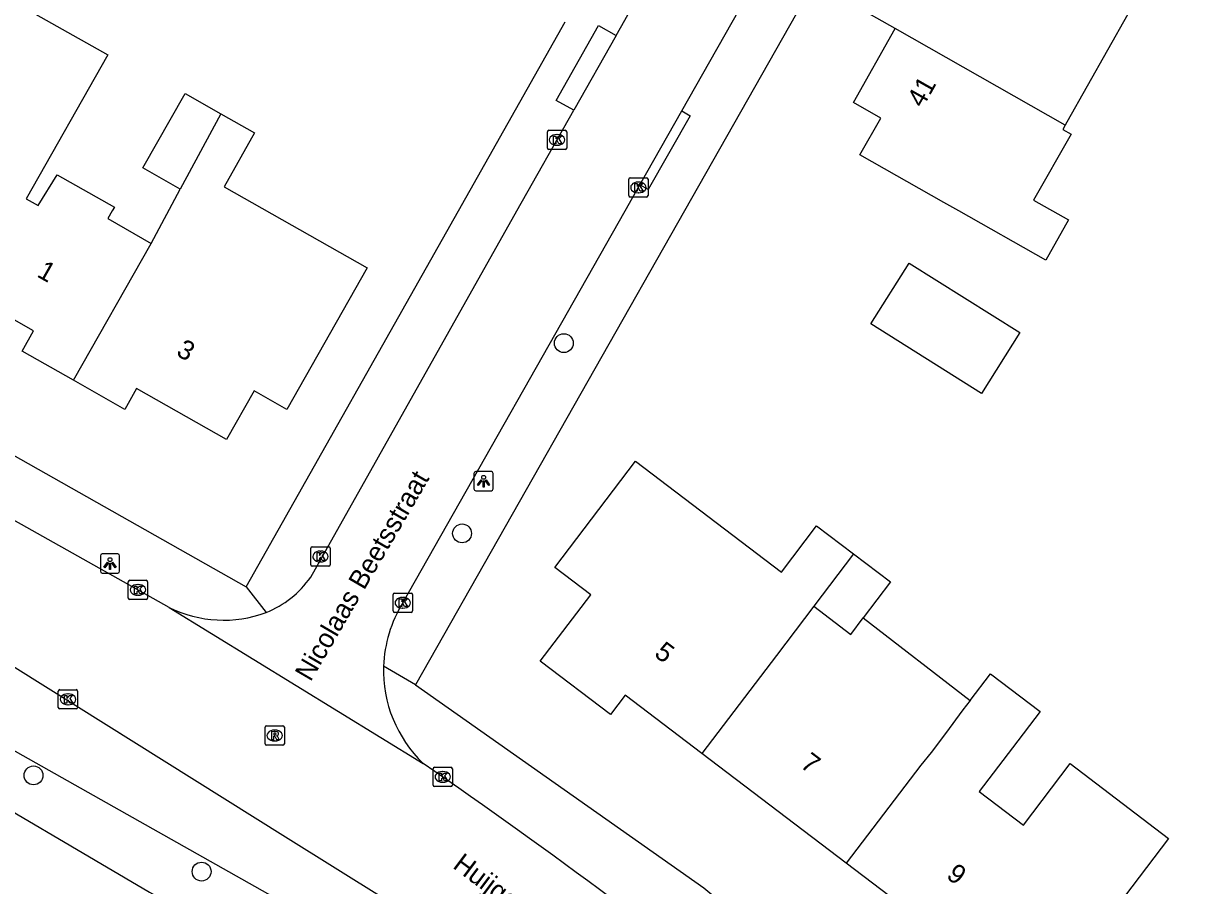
# Model space of a CAD drawing. Extents: x 160356 to 161355, y 381727 to 382845.
# Drawn here: x 160879.6 to 160941.1, y 382215 to 382259.7 of the extents above; entities that cross this region are included whole.
import ezdxf

# ---------------------------------------------------------------- set-up
doc = ezdxf.new("R2010")
doc.units = 0
for name, color, linetype in [('IMGEO_Boom', 7, 'Continuous'), ('IMGEO_Kolk', 7, 'Continuous'), ('IMGEO_Lichtpunt', 7, 'Continuous'), ('IMGEO_Openbare_ruimte_label', 7, 'Continuous'), ('IMGEO_Pand', 7, 'Continuous'), ('IMGEO_Pand_nummerreeks', 7, 'Continuous'), ('IMGEO_Rijbaan_lokaal_open', 7, 'Continuous'), ('IMGEO_Rioolput', 7, 'Continuous'), ('IMGEO_Voetpad_open', 7, 'Continuous')]:
    doc.layers.add(name, color=color, linetype=linetype)

msp = doc.modelspace()

# ---------------------------------------------------------------- linework, layer by layer
at = {"layer": 'IMGEO_Boom'}
for centre in [(160907.646, 382243.142), (160902.371, 382233.274), (160880.158, 382220.723), (160888.868, 382215.733)]:
    msp.add_circle(centre, 0.489, dxfattribs=at)
at = {"layer": 'IMGEO_Kolk'}
for p, q in [((160906.793, 382253.256), (160906.793, 382254.108)), ((160906.868, 382254.182), (160907.72, 382254.182)), ((160907.281, 382253.962), (160907.306, 382253.962)), ((160907.794, 382254.108), (160907.794, 382253.256)), ((160907.72, 382253.182), (160906.868, 382253.182)), ((160907.304, 382253.402), (160907.279, 382253.402)), ((160911.011, 382250.792), (160911.011, 382251.644)), ((160911.086, 382251.718), (160911.938, 382251.718)), ((160911.499, 382251.498), (160911.524, 382251.498)), ((160912.012, 382251.644), (160912.012, 382250.792)), ((160911.938, 382250.718), (160911.086, 382250.718)), ((160911.522, 382250.938), (160911.497, 382250.938)), ((160894.531, 382231.649), (160894.531, 382232.501)), ((160894.606, 382232.575), (160895.458, 382232.575)), ((160895.019, 382232.355), (160895.044, 382232.355)), ((160895.532, 382232.501), (160895.532, 382231.649)), ((160895.042, 382231.795), (160895.017, 382231.795)), ((160895.458, 382231.575), (160894.606, 382231.575)), ((160885.068, 382229.917), (160885.068, 382230.769)), ((160885.143, 382230.843), (160885.995, 382230.843)), ((160885.556, 382230.623), (160885.581, 382230.623)), ((160886.069, 382230.769), (160886.069, 382229.917)), ((160885.995, 382229.843), (160885.143, 382229.843)), ((160885.579, 382230.063), (160885.554, 382230.063)), ((160898.797, 382229.25), (160898.797, 382230.102)), ((160898.872, 382230.176), (160899.724, 382230.176)), ((160899.285, 382229.956), (160899.31, 382229.956)), ((160899.798, 382230.102), (160899.798, 382229.25)), ((160899.308, 382229.396), (160899.283, 382229.396)), ((160899.724, 382229.176), (160898.872, 382229.176)), ((160881.442, 382224.242), (160881.442, 382225.094)), ((160881.517, 382225.168), (160882.369, 382225.168)), ((160881.93, 382224.948), (160881.955, 382224.948)), ((160882.443, 382225.094), (160882.443, 382224.242)), ((160881.953, 382224.388), (160881.928, 382224.388)), ((160882.369, 382224.168), (160881.517, 382224.168)), ((160900.869, 382220.218), (160900.869, 382221.07)), ((160900.944, 382221.144), (160901.796, 382221.144)), ((160901.357, 382220.924), (160901.382, 382220.924)), ((160901.87, 382221.07), (160901.87, 382220.218)), ((160901.796, 382220.144), (160900.944, 382220.144)), ((160901.38, 382220.364), (160901.355, 382220.364))]:
    msp.add_line(p, q, dxfattribs=at)
for points in [[(160906.793, 382253.256), (160906.793, 382254.108)], [(160906.868, 382254.182), (160907.72, 382254.182)], [(160907.114, 382253.882), (160907.237, 382253.882), (160907.237, 382253.731), (160907.367, 382253.882), (160907.531, 382253.882), (160907.385, 382253.731), (160907.538, 382253.482), (160907.386, 382253.482), (160907.301, 382253.646), (160907.237, 382253.579), (160907.237, 382253.482), (160907.114, 382253.482), (160907.114, 382253.882)], [(160907.794, 382254.108), (160907.794, 382253.256)], [(160907.72, 382253.182), (160906.868, 382253.182)], [(160911.011, 382250.792), (160911.011, 382251.644)], [(160911.086, 382251.718), (160911.938, 382251.718)], [(160911.332, 382251.418), (160911.455, 382251.418), (160911.455, 382251.267), (160911.585, 382251.418), (160911.749, 382251.418), (160911.603, 382251.267), (160911.756, 382251.018), (160911.604, 382251.018), (160911.519, 382251.182), (160911.455, 382251.115), (160911.455, 382251.018), (160911.332, 382251.018), (160911.332, 382251.418)], [(160912.012, 382251.644), (160912.012, 382250.792)], [(160911.938, 382250.718), (160911.086, 382250.718)], [(160894.531, 382231.649), (160894.531, 382232.501)], [(160894.606, 382232.575), (160895.458, 382232.575)], [(160894.852, 382232.275), (160894.975, 382232.275), (160894.975, 382232.124), (160895.105, 382232.275), (160895.269, 382232.275), (160895.123, 382232.124), (160895.276, 382231.875), (160895.124, 382231.875), (160895.039, 382232.039), (160894.975, 382231.972), (160894.975, 382231.875), (160894.852, 382231.875), (160894.852, 382232.275)], [(160895.532, 382232.501), (160895.532, 382231.649)], [(160895.458, 382231.575), (160894.606, 382231.575)], [(160885.068, 382229.917), (160885.068, 382230.769)], [(160885.143, 382230.843), (160885.995, 382230.843)], [(160885.389, 382230.543), (160885.512, 382230.543), (160885.512, 382230.392), (160885.642, 382230.543), (160885.806, 382230.543), (160885.66, 382230.392), (160885.813, 382230.143), (160885.661, 382230.143), (160885.576, 382230.307), (160885.512, 382230.24), (160885.512, 382230.143), (160885.389, 382230.143), (160885.389, 382230.543)], [(160886.069, 382230.769), (160886.069, 382229.917)], [(160885.995, 382229.843), (160885.143, 382229.843)], [(160898.797, 382229.25), (160898.797, 382230.102)], [(160898.872, 382230.176), (160899.724, 382230.176)], [(160899.118, 382229.876), (160899.241, 382229.876), (160899.241, 382229.725), (160899.371, 382229.876), (160899.535, 382229.876), (160899.389, 382229.725), (160899.542, 382229.476), (160899.39, 382229.476), (160899.305, 382229.64), (160899.241, 382229.573), (160899.241, 382229.476), (160899.118, 382229.476), (160899.118, 382229.876)], [(160899.798, 382230.102), (160899.798, 382229.25)], [(160899.724, 382229.176), (160898.872, 382229.176)], [(160881.442, 382224.242), (160881.442, 382225.094)], [(160881.517, 382225.168), (160882.369, 382225.168)], [(160882.443, 382225.094), (160882.443, 382224.242)], [(160881.763, 382224.868), (160881.886, 382224.868), (160881.886, 382224.717), (160882.016, 382224.868), (160882.18, 382224.868), (160882.034, 382224.717), (160882.187, 382224.468), (160882.035, 382224.468), (160881.95, 382224.632), (160881.886, 382224.565), (160881.886, 382224.468), (160881.763, 382224.468), (160881.763, 382224.868)], [(160882.369, 382224.168), (160881.517, 382224.168)], [(160900.869, 382220.218), (160900.869, 382221.07)], [(160900.944, 382221.144), (160901.796, 382221.144)], [(160901.19, 382220.844), (160901.313, 382220.844), (160901.313, 382220.693), (160901.443, 382220.844), (160901.607, 382220.844), (160901.461, 382220.693), (160901.614, 382220.444), (160901.462, 382220.444), (160901.377, 382220.608), (160901.313, 382220.541), (160901.313, 382220.444), (160901.19, 382220.444), (160901.19, 382220.844)], [(160901.87, 382221.07), (160901.87, 382220.218)], [(160901.796, 382220.144), (160900.944, 382220.144)]]:
    msp.add_lwpolyline(points, dxfattribs=at)
for centre, start, end in [((160906.87, 382254.106), 91.55205, 178.44795), ((160906.87, 382254.106), 91.55205, 178.44795), ((160907.718, 382254.106), 1.55205, 88.44795), ((160907.718, 382254.106), 1.55205, 88.44795), ((160906.87, 382253.258), 181.55205, 268.44795), ((160906.87, 382253.258), 181.55205, 268.44795), ((160907.718, 382253.258), 271.55205, 358.44795), ((160907.718, 382253.258), 271.55205, 358.44795), ((160911.088, 382251.642), 91.55205, 178.44795), ((160911.088, 382251.642), 91.55205, 178.44795), ((160911.936, 382251.642), 1.55205, 88.44795), ((160911.936, 382251.642), 1.55205, 88.44795), ((160911.088, 382250.794), 181.55205, 268.44795), ((160911.088, 382250.794), 181.55205, 268.44795), ((160911.936, 382250.794), 271.55205, 358.44795), ((160911.936, 382250.794), 271.55205, 358.44795), ((160894.608, 382232.499), 91.55205, 178.44795), ((160894.608, 382232.499), 91.55205, 178.44795), ((160895.456, 382232.499), 1.55205, 88.44795), ((160895.456, 382232.499), 1.55205, 88.44795), ((160894.608, 382231.651), 181.55205, 268.44795), ((160894.608, 382231.651), 181.55205, 268.44795), ((160895.456, 382231.651), 271.55205, 358.44795), ((160895.456, 382231.651), 271.55205, 358.44795), ((160885.145, 382230.767), 91.55205, 178.44795), ((160885.145, 382230.767), 91.55205, 178.44795), ((160885.993, 382230.767), 1.55205, 88.44795), ((160885.993, 382230.767), 1.55205, 88.44795), ((160885.145, 382229.919), 181.55205, 268.44795), ((160885.145, 382229.919), 181.55205, 268.44795), ((160885.993, 382229.919), 271.55205, 358.44795), ((160885.993, 382229.919), 271.55205, 358.44795), ((160898.874, 382230.1), 91.55205, 178.44795), ((160898.874, 382230.1), 91.55205, 178.44795), ((160899.722, 382230.1), 1.55205, 88.44795), ((160899.722, 382230.1), 1.55205, 88.44795), ((160898.874, 382229.252), 181.55205, 268.44795), ((160898.874, 382229.252), 181.55205, 268.44795), ((160899.722, 382229.252), 271.55205, 358.44795), ((160899.722, 382229.252), 271.55205, 358.44795), ((160881.519, 382225.092), 91.55205, 178.44795), ((160881.519, 382225.092), 91.55205, 178.44795), ((160882.367, 382225.092), 1.55205, 88.44795), ((160882.367, 382225.092), 1.55205, 88.44795), ((160881.519, 382224.244), 181.55205, 268.44795), ((160881.519, 382224.244), 181.55205, 268.44795), ((160882.367, 382224.244), 271.55205, 358.44795), ((160882.367, 382224.244), 271.55205, 358.44795), ((160900.946, 382221.068), 91.55205, 178.44795), ((160900.946, 382221.068), 91.55205, 178.44795), ((160901.794, 382221.068), 1.55205, 88.44795), ((160901.794, 382221.068), 1.55205, 88.44795), ((160900.946, 382220.22), 181.55205, 268.44795), ((160900.946, 382220.22), 181.55205, 268.44795), ((160901.794, 382220.22), 271.55205, 358.44795), ((160901.794, 382220.22), 271.55205, 358.44795)]:
    msp.add_arc(centre, 0.0765, start, end, dxfattribs=at)
for centre, major_axis, ratio, start_param, end_param in [((160907.28, 382253.682), (-0.387, 0.002), 0.722429, 4.712389, 7.853982), ((160907.305, 382253.682), (-0.39, 0.002), 0.717154, 1.570796, 4.712389), ((160911.498, 382251.218), (-0.387, 0.002), 0.722429, 4.712389, 7.853982), ((160911.523, 382251.218), (-0.39, 0.002), 0.717154, 1.570796, 4.712389), ((160895.018, 382232.075), (-0.387, 0.002), 0.722429, 4.712389, 7.853982), ((160895.043, 382232.075), (-0.39, 0.002), 0.717154, 1.570796, 4.712389), ((160885.555, 382230.343), (-0.387, 0.002), 0.722429, 4.712389, 7.853982), ((160885.58, 382230.343), (-0.39, 0.002), 0.717154, 1.570796, 4.712389), ((160899.284, 382229.676), (-0.387, 0.002), 0.722429, 4.712389, 7.853982), ((160899.309, 382229.676), (-0.39, 0.002), 0.717154, 1.570796, 4.712389), ((160881.929, 382224.668), (-0.387, 0.002), 0.722429, 4.712389, 7.853982), ((160881.954, 382224.668), (-0.39, 0.002), 0.717154, 1.570796, 4.712389), ((160901.356, 382220.644), (-0.387, 0.002), 0.722429, 4.712389, 7.853982), ((160901.381, 382220.644), (-0.39, 0.002), 0.717154, 1.570796, 4.712389)]:
    msp.add_ellipse(centre, major_axis=major_axis, ratio=ratio, start_param=start_param, end_param=end_param, dxfattribs=at)
at = {"layer": 'IMGEO_Lichtpunt'}
for p, q in [((160902.988, 382236.383), (160902.988, 382235.576)), ((160902.988, 382236.383), (160902.988, 382235.576)), ((160903.89, 382236.478), (160903.082, 382236.478)), ((160903.89, 382236.478), (160903.082, 382236.478)), ((160903.984, 382235.576), (160903.984, 382236.383)), ((160903.984, 382235.576), (160903.984, 382236.383)), ((160903.082, 382235.482), (160903.89, 382235.482)), ((160903.082, 382235.482), (160903.89, 382235.482)), ((160883.622, 382232.115), (160883.622, 382231.308)), ((160883.622, 382232.115), (160883.622, 382231.308)), ((160884.524, 382232.21), (160883.716, 382232.21)), ((160884.524, 382232.21), (160883.716, 382232.21)), ((160884.618, 382231.308), (160884.618, 382232.115)), ((160884.618, 382231.308), (160884.618, 382232.115)), ((160883.716, 382231.214), (160884.524, 382231.214)), ((160883.716, 382231.214), (160884.524, 382231.214))]:
    msp.add_line(p, q, dxfattribs=at)
for points in [[(160903.362, 382236.047), (160903.401, 382236.019), (160903.213, 382235.757), (160903.175, 382235.784), (160903.362, 382236.047)], [(160903.464, 382235.999), (160903.511, 382235.999), (160903.511, 382235.677), (160903.464, 382235.677), (160903.464, 382235.999)], [(160903.574, 382236.019), (160903.612, 382236.046), (160903.799, 382235.784), (160903.76, 382235.756), (160903.574, 382236.019)], [(160883.996, 382231.779), (160884.035, 382231.751), (160883.847, 382231.489), (160883.809, 382231.516), (160883.996, 382231.779)], [(160884.098, 382231.731), (160884.145, 382231.731), (160884.145, 382231.409), (160884.098, 382231.409), (160884.098, 382231.731)], [(160884.208, 382231.751), (160884.246, 382231.778), (160884.433, 382231.516), (160884.394, 382231.488), (160884.208, 382231.751)]]:
    msp.add_lwpolyline(points, dxfattribs=at)
for centre in [(160903.487, 382236.181), (160884.121, 382231.913)]:
    msp.add_circle(centre, 0.0994, dxfattribs=at)
for centre, start, end in [((160903.082, 382236.383), 90, 180), ((160903.082, 382236.383), 90, 180), ((160903.89, 382236.383), 0, 90), ((160903.89, 382236.383), 0, 90), ((160903.082, 382235.576), 180, 270), ((160903.082, 382235.576), 180, 270), ((160903.89, 382235.576), 270, 0), ((160903.89, 382235.576), 270, 360), ((160883.716, 382232.115), 90, 180), ((160883.716, 382232.115), 90, 180), ((160884.524, 382232.115), 0, 90), ((160884.524, 382232.115), 0, 90), ((160883.716, 382231.308), 180, 270), ((160883.716, 382231.308), 180, 270), ((160884.524, 382231.308), 270, 0), ((160884.524, 382231.308), 270, 360)]:
    msp.add_arc(centre, 0.0946, start, end, dxfattribs=at)
at = {"layer": 'IMGEO_Pand'}
for points in [[(160924.828, 382259.452), (160923.196, 382260.377), (160926.444, 382266.113)], [(160877.872, 382261.548), (160884.015, 382258.091), (160879.774, 382250.633), (160880.403, 382250.279), (160881.388, 382251.872), (160884.352, 382250.201), (160884.235, 382250), (160884.001, 382249.597), (160886.255, 382248.315)], [(160936.889, 382260.196), (160933.718, 382254.597), (160933.63, 382254.443)], [(160933.63, 382254.443), (160933.509, 382254.228), (160933.944, 382253.981), (160932.001, 382250.55), (160933.802, 382249.53), (160932.626, 382247.45), (160928.115, 382250), (160927.346, 382250.435), (160922.995, 382252.899), (160924.08, 382254.816), (160922.659, 382255.621), (160924.828, 382259.452)], [(160933.63, 382254.443), (160924.828, 382259.452)], [(160887.761, 382251.127), (160885.821, 382252.228), (160888.012, 382256.087), (160889.873, 382255.031)], [(160889.873, 382255.031), (160891.617, 382254.041), (160890.032, 382251.249), (160897.446, 382247.041), (160893.281, 382239.703), (160891.594, 382240.66), (160890.158, 382238.136), (160885.5, 382240.786), (160884.884, 382239.703), (160882.225, 382241.215)], [(160889.873, 382255.031), (160887.761, 382251.127)], [(160882.225, 382241.215), (160879.567, 382242.727), (160880.163, 382243.775), (160875.523, 382246.415), (160877.157, 382249.317), (160875.944, 382250), (160875.572, 382250.21), (160875.454, 382250), (160875.082, 382249.339), (160873.907, 382250), (160871.936, 382251.109)], [(160886.255, 382248.315), (160887.761, 382251.127)], [(160882.225, 382241.215), (160886.255, 382248.315)], [(160929.292, 382240.534), (160923.559, 382244.138), (160925.544, 382247.295), (160931.277, 382243.691), (160929.292, 382240.534)], [(160914.801, 382221.861), (160910.827, 382224.882), (160910.062, 382223.877), (160906.428, 382226.64), (160909.046, 382230.084), (160907.176, 382231.506), (160911.364, 382237.015), (160918.926, 382231.265), (160920.752, 382233.667), (160922.668, 382232.211)], [(160922.668, 382232.211), (160920.6, 382229.491)], [(160922.668, 382232.211), (160924.583, 382230.755), (160923.166, 382228.892)], [(160920.6, 382229.491), (160918.663, 382226.942), (160914.801, 382221.861)], [(160920.6, 382229.491), (160922.515, 382228.035), (160923.166, 382228.892)], [(160923.166, 382228.892), (160928.71, 382224.614)], [(160928.71, 382224.614), (160929.763, 382225.998), (160932.335, 382224.041), (160930.903, 382222.158), (160929.173, 382219.882), (160931.471, 382218.135), (160933.901, 382221.331), (160938.999, 382217.456), (160934.37, 382211.367), (160932.009, 382213.162), (160929.118, 382209.359), (160925.525, 382212.091), (160926.305, 382213.117), (160922.29, 382216.169)], [(160928.71, 382224.614), (160928.33, 382224.114), (160927.425, 382222.888), (160926.682, 382221.91), (160926.153, 382221.25), (160922.29, 382216.169)], [(160922.29, 382216.169), (160914.801, 382221.861)]]:
    msp.add_lwpolyline(points, dxfattribs=at)
at = {"layer": 'IMGEO_Rijbaan_lokaal_open'}
for points in [[(160913.759, 382255.181), (160927.831, 382280.001), (160929.665, 382283.236), (160940.986, 382303.204)], [(160910.351, 382259.098), (160930.179, 382294.218)], [(160910.351, 382259.098), (160908.161, 382255.22)], [(160894.526, 382231), (160905.214, 382250), (160908.161, 382255.22)], [(160911.593, 382251.359), (160913.759, 382255.181)], [(160899.297, 382229.672), (160910.822, 382250), (160911.593, 382251.359)], [(160887.192, 382229.432), (160869.341, 382239.465)], [(160887.192, 382229.432), (160900.351, 382221.346)], [(160876.04, 382228.287), (160893.217, 382217.532), (160906.233, 382209.415), (160906.732, 382209.104)]]:
    msp.add_lwpolyline(points, dxfattribs=at)
for centre, radius, start, end in [((160890.267, 382234.005), 5.212, 291.89368, 324.78929), ((160890.005, 382235.102), 6.329, 243.60819, 290.3926), ((160904.979, 382226.162), 6.678, 148.29676, 178.13238), ((160904.975, 382226.16), 6.675, 178.10813, 226.14862), ((160705.811, 381939.96), 342.088, 51.32504, 55.34143)]:
    msp.add_arc(centre, radius, start, end, dxfattribs=at)
at = {"layer": 'IMGEO_Rioolput'}
for p, q in [((160892.159, 382222.366), (160892.159, 382223.218)), ((160892.234, 382223.292), (160893.086, 382223.292)), ((160892.647, 382223.072), (160892.672, 382223.072)), ((160893.16, 382223.218), (160893.16, 382222.366)), ((160892.67, 382222.512), (160892.645, 382222.512)), ((160893.086, 382222.292), (160892.234, 382222.292))]:
    msp.add_line(p, q, dxfattribs=at)
for points in [[(160892.159, 382222.366), (160892.159, 382223.218)], [(160892.234, 382223.292), (160893.086, 382223.292)], [(160893.16, 382223.218), (160893.16, 382222.366)], [(160892.748, 382222.99), (160892.496, 382222.992), (160892.496, 382222.592)], [(160892.496, 382222.592), (160892.62, 382222.592), (160892.62, 382222.754), (160892.631, 382222.754)], [(160892.674, 382222.911), (160892.62, 382222.911), (160892.62, 382222.83)], [(160892.62, 382222.83), (160892.672, 382222.83)], [(160892.678, 382222.725), (160892.749, 382222.592), (160892.889, 382222.592), (160892.824, 382222.718)], [(160893.086, 382222.292), (160892.234, 382222.292)]]:
    msp.add_lwpolyline(points, dxfattribs=at)
for centre, radius, start, end in [((160892.236, 382223.216), 0.0765, 91.55205, 178.44795), ((160892.236, 382223.216), 0.0765, 91.55205, 178.44795), ((160893.084, 382223.216), 0.0765, 1.55205, 88.44795), ((160893.084, 382223.216), 0.0765, 1.55205, 88.44795), ((160892.63, 382222.701), 0.0533, 26.02933, 88.69889), ((160892.656, 382223.019), 0.19, 274.7715, 282.96867), ((160892.68, 382222.815), 0.0964, 77.00612, 93.18647), ((160892.694, 382222.872), 0.0378, 276.66336, 79.67722), ((160892.747, 382222.88), 0.109, 350.36119, 89.41601), ((160892.745, 382222.88), 0.112, 277.58423, 350.98172), ((160892.729, 382222.665), 0.108, 29.51342, 73.79051), ((160892.236, 382222.368), 0.0765, 181.55205, 268.44795), ((160892.236, 382222.368), 0.0765, 181.55205, 268.44795), ((160893.084, 382222.368), 0.0765, 271.55205, 358.44795), ((160893.084, 382222.368), 0.0765, 271.55205, 358.44795)]:
    msp.add_arc(centre, radius, start, end, dxfattribs=at)
for centre, major_axis, ratio, start_param, end_param in [((160892.646, 382222.792), (-0.387, 0.002), 0.722429, 4.712389, 7.853982), ((160892.671, 382222.792), (-0.39, 0.002), 0.717154, 1.570796, 4.712389)]:
    msp.add_ellipse(centre, major_axis=major_axis, ratio=ratio, start_param=start_param, end_param=end_param, dxfattribs=at)
at = {"layer": 'IMGEO_Voetpad_open'}
for points in [[(160946.666, 382301.996), (160939.201, 382288.699), (160936.619, 382290.081), (160913.893, 382250), (160899.959, 382225.424)], [(160891.177, 382230.495), (160902.186, 382250), (160907.722, 382259.809)], [(160908.161, 382255.22), (160907.255, 382255.731), (160909.445, 382259.609), (160910.351, 382259.098)], [(160913.759, 382255.181), (160914.192, 382254.931), (160912.026, 382251.109), (160911.593, 382251.359)], [(160830.042, 382251.522), (160832.686, 382250), (160873.887, 382226.28), (160875.171, 382221.124), (160886.177, 382214.66), (160902.418, 382205.455), (160906.426, 382206.128), (160924.218, 382191.389), (160933.344, 382182.327)], [(160867.768, 382243.747), (160891.177, 382230.495)], [(160891.177, 382230.495), (160892.211, 382229.169)], [(160899.959, 382225.424), (160898.304, 382226.38)], [(160899.959, 382225.424), (160914.904, 382214.884), (160933.74, 382199.155), (160940.193, 382193.026), (160947.35, 382185.726), (160952.971, 382178.985), (160954.398, 382178.232)], [(160878.933, 382222.13), (160901.32, 382209.504)]]:
    msp.add_lwpolyline(points, dxfattribs=at)

# ---------------------------------------------------------------- texts
at = {"layer": 'IMGEO_Openbare_ruimte_label'}
for s, rotation, p in [('Nicolaas Beetsstraat', 59.74356, (160894.518, 382225.543)), ('Huijgenslaan', 323.2103, (160901.837, 382215.953))]:
    msp.add_text(s, height=1, rotation=rotation, dxfattribs=at).set_placement(p)
at = {"layer": 'IMGEO_Pand_nummerreeks'}
for s, rotation, p in [('41', 60.48142, (160926.247, 382255.3)), ('1', 330.50413, (160880.282, 382246.618)), ('3', 330.50322, (160887.5, 382242.535)), ('5', 322.76113, (160912.282, 382226.941)), ('7', 322.76347, (160919.851, 382221.189)), ('9', 322.76347, (160927.42, 382215.436))]:
    msp.add_text(s, height=1, rotation=rotation, dxfattribs=at).set_placement(p)

doc.saveas('drawing.dxf')
